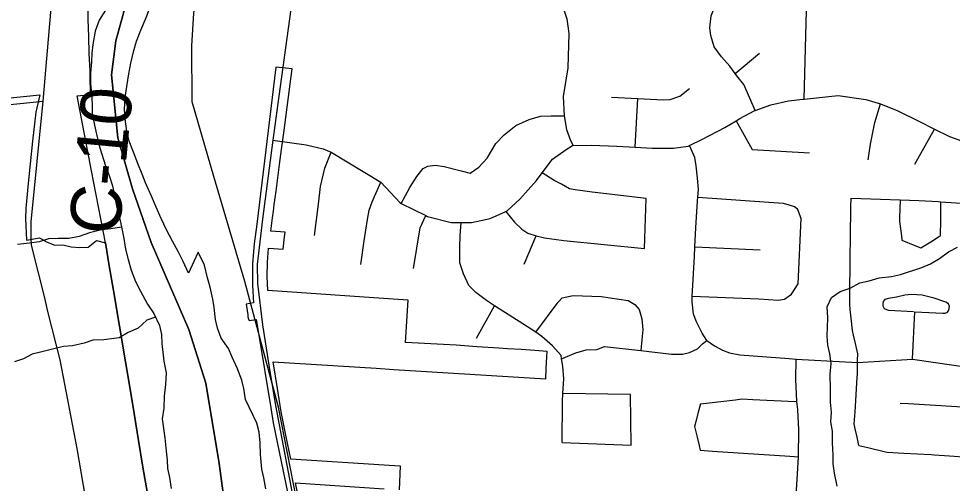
# Model space of a CAD drawing. Extents: x 114604 to 551442, y 316898 to 567001.
# Drawn here: x 173709 to 179238, y 429812 to 432563 of the extents above; entities that cross this region are included whole.
import ezdxf

# ---------------------------------------------------------------- set-up
doc = ezdxf.new("R2010")
doc.units = 0
for name, color, linetype in [('DV_X_County_Line', 7, 'Continuous'), ('GE_P_Alignment_1000_Bearings', 7, 'Continuous'), ('GE_P_Alignment_1000_Stations', 7, 'Continuous'), ('GE_P_Alignment_100_Cardinal_Points', 7, 'Continuous'), ('GE_P_Alignment_100_Stations', 7, 'Continuous'), ('GE_P_Alignment_500_Bearings', 7, 'Continuous'), ('GE_P_Alignment_500_Distances', 7, 'Continuous'), ('PM_P_Cells', 7, 'Continuous'), ('PM_P_CL_Double_Solid', 7, 'Continuous')]:
    doc.layers.add(name, color=color, linetype=linetype)

msp = doc.modelspace()

# ---------------------------------------------------------------- linework, layer by layer
at = {"layer": 'DV_X_County_Line'}
for points in [[(174231.9, 432628.3), (174184.9, 432554.8), (174162, 432488.9), (174147, 432410.9), (174142.4, 432358.9), (174139.7, 432306.8), (174134.8, 432240.7), (174134, 432176.6), (174139.3, 432120.4), (174144.5, 432054.2), (174143.8, 432002.1), (174156.9, 431931.8), (174170.2, 431879.5), (174187.3, 431805.2), (174202.7, 431754.9), (174220, 431698.6), (174247.1, 431628.1), (174264.4, 431573.7), (174277.5, 431505.4), (174288.9, 431455.2), (174302.2, 431400.9), (174317.3, 431330.6), (174332.4, 431262.3), (174341.6, 431198), (174356.9, 431137.7), (174374.1, 431073.4), (174401.2, 431006.9), (174430.5, 430950.4), (174471.6, 430873.8), (174508.9, 430817.2), (174542, 430746.6), (174555.3, 430694.3), (174556.6, 430638.2), (174562, 430588), (174569.3, 430535.8), (174582.4, 430465.5), (174577.5, 430397.4), (174570.6, 430327.4), (174567.7, 430257.3), (174558.9, 430193.2), (174573.5, 430080.8), (174582.5, 430002.5), (174587.8, 429950.4), (174589.2, 429900.2), (174602.5, 429846), (174611.7, 429781.7)], [(175172, 429778.8), (175160.9, 429845.1), (175149.5, 429895.4), (175140.6, 429983.7), (175139.5, 430051.8), (175132.3, 430116.1), (175119, 430168.3), (175052.8, 430309.4), (175041.6, 430373.7), (175030.2, 430424), (175005.1, 430490.4), (174973.9, 430558.9), (174950.6, 430611.3), (174907.3, 430672), (174886, 430730.4), (174874.7, 430782.6), (174865.6, 430852.9), (174858.2, 430903.1), (174843.1, 430973.4), (174827.8, 431029.7), (174808.8, 431104.1), (174771.7, 431180.7), (174747, 431124.9), (174714.1, 431057.2), (174683, 431125.7), (174655.6, 431180.1), (174620.5, 431246.7), (174583.3, 431313.3), (174552.1, 431379.8), (174523, 431446.3), (174495.8, 431512.8), (174458.8, 431591.4), (174439.4, 431641.8), (174414.2, 431706.2), (174389, 431772.6), (174363.8, 431837.1), (174348.6, 431897.4), (174339.5, 431969.7), (174336.2, 432025.8), (174339.1, 432095.9), (174350, 432161.9), (174360.9, 432235.9), (174373.8, 432299.9), (174388.6, 432365.9), (174405.5, 432429.8), (174432.3, 432495.6), (174459.1, 432559.4), (174486, 432625.2)]]:
    msp.add_lwpolyline(points, dxfattribs=at)
at = {"layer": 'GE_P_Alignment_1000_Bearings'}
msp.add_lwpolyline([(175620.3, 428356.9), (175247.4, 430262.5), (175048.6, 431007.7), (174864.4, 431628.6), (174736.9, 432070.1), (174734.5, 432402), (174746.9, 432595.6), (174773, 432803.2), (174882, 433025.2), (175224.6, 433414.8), (175429.2, 433789.6), (175536.8, 434191.4), (175672.3, 434565.7), (175709.9, 435091.3), (175733.7, 435616.9), (175577.7, 436168.8), (175338.2, 436803), (175155.8, 437175), (175069.3, 437672.1)], dxfattribs=at)
at = {"layer": 'GE_P_Alignment_1000_Stations'}
for points in [[(175678.1, 434327.2), (175650.1, 434217.9), (175616, 434095.6), (175589.4, 433995.9), (175581.6, 433966.9), (175523.5, 433748.7), (175448.4, 433454.7), (175414.1, 433270.4), (175381.7, 433069.7), (175329, 432677.8), (175250, 432104.2)], [(175250, 432104.2), (175214.1, 431843.4), (175152.2, 431375.5), (175121.7, 431107.3), (175122.5, 430995.4), (175152.2, 430750), (175190, 430511.7), (175229.1, 430272.4), (175342.7, 429681.2), (175546.4, 428657.8), (175618.7, 428322.2), (175695.1, 428025.7), (175786, 427737.3), (175967, 427258.5), (176250.9, 426504.7), (176523.1, 425794.4), (176605.7, 425553.7)]]:
    msp.add_lwpolyline(points, dxfattribs=at)
at = {"layer": 'GE_P_Alignment_100_Cardinal_Points'}
for p, q in [((178360.4, 432085.6), (178379.7, 432845.7)), ((177952.4, 432238.2), (178096.2, 432359.5)), ((177360.4, 431802), (177376.5, 432089.8)), ((179016.8, 431701.6), (179132.2, 431909.7)), ((176703, 431109.1), (176772.8, 431277.5)), ((177713.7, 431212.9), (178101, 431195.3)), ((176421, 430671.2), (176526.2, 430863.4)), ((179001.9, 430547.2), (179016.7, 430828.4))]:
    msp.add_line(p, q, dxfattribs=at)
for points in [[(175487.1, 432656.4), (175574.2, 432649.8), (175686.2, 432650.6), (175790.9, 432680.3), (176119.3, 432769.4), (176415.2, 432851.2), (176505.5, 432862.7), (176614, 432852.6), (176740.8, 432824.6), (176817, 432778.1), (176857.1, 432742.2), (176922.8, 432655.9), (176956, 432562.1), (176967.5, 432475.3), (176961.7, 432272.8), (176934.3, 432103), (176940.2, 431988), (176953.3, 431906.5), (176976.9, 431842.3), (176992.9, 431812.2)], [(178070.6, 432019), (178038.4, 432092.9), (178004.3, 432173), (177962.3, 432225), (177952.4, 432238.2), (177920.2, 432281.1), (177870.2, 432337.1), (177828.1, 432397.2), (177808.1, 432463.3), (177802, 432509.3), (177810, 432579.5), (177839.9, 432655.7), (177903.9, 432729.9)], [(177220.3, 432097.7), (177376.5, 432089.8), (177526.3, 432082.1), (177566.3, 432084.2), (177624.3, 432104.3), (177682.3, 432150.5)], [(172074, 431907.4), (172260.6, 431920.2), (172494.6, 431945.8), (172869.6, 431979.6), (173442, 432033.1), (173853.6, 432074.1)], [(175214.1, 431843.4), (175412, 431816.4), (175511.6, 431792.1), (175559.5, 431773.1), (175852.9, 431595.6), (175967.4, 431472.7), (175974, 431469.5), (176119.9, 431397.2), (176130.8, 431391.8), (176270.6, 431357), (176328.8, 431356.7), (176390.5, 431356.4), (176500.6, 431379.9), (176593.7, 431422.2), (176600.8, 431425.4), (176677.1, 431495.2), (176775.7, 431604.9), (176809.6, 431650), (176870.3, 431730.6), (176950.6, 431788.3), (176988.7, 431812.2), (176992.9, 431812.2), (177100.7, 431813.6), (177250.6, 431808.8), (177360.4, 431802), (177460.4, 431795.8), (177586.4, 431797.1), (177674.4, 431808.7), (177682.2, 431812.6), (177758.6, 431850.3), (177890.9, 431919.8), (177957.9, 431959), (177979.1, 431971.5), (178065.3, 432017.1), (178070.6, 432019), (178163.5, 432052.6), (178267.6, 432076.2), (178353.6, 432085.7), (178360.4, 432085.6), (178562.1, 432109.1), (178726.1, 432084.6), (178812.9, 432059.5), (178916.1, 432018.1), (179040.6, 431955.8), (179132.2, 431909.7), (179221.4, 431865.8), (179336.4, 431824.5)], [(178740.4, 431726.7), (178753.7, 431820.4), (178778.6, 431949.2), (178812.9, 432059.5)], [(175974, 431469.5), (176024.6, 431563), (176066.5, 431629.1), (176104.5, 431675.3), (176132.5, 431689.4), (176174.5, 431695.4), (176228.5, 431687.5), (176328.5, 431661.6), (176382.6, 431647.7), (176434.5, 431683.8), (176482.5, 431738), (176534.4, 431824.2), (176584.4, 431876.4), (176652.3, 431930.6), (176732.3, 431966.8), (176798.3, 431986.9), (176862.4, 431987), (176940.2, 431988)], [(177957.9, 431959), (178052.6, 431788.4), (178392.6, 431768.8)], [(177783.4, 430657.9), (177757.4, 430701.9), (177723.3, 430768), (177705.3, 430814), (177697.2, 430886.2), (177698.2, 430920.3), (177699.2, 430952.3), (177711, 431154.7), (177713.7, 431212.9), (177718.9, 431325), (177728.8, 431485.3), (177730.6, 431505.9), (177734.7, 431551.5), (177728.7, 431619.6), (177720.6, 431691.7), (177712.6, 431741.8), (177682.2, 431812.6)], [(175460.6, 431278.5), (175484.4, 431465.3), (175495.8, 431570.4), (175521.1, 431677.4), (175559.5, 431773.1)], [(177424.8, 431498.9), (177104.7, 431536.5), (177004.7, 431550.4), (176970.6, 431556.4), (176922.6, 431584.3), (176880.6, 431604.3), (176809.6, 431650)], [(175734.9, 431107.7), (175754.8, 431248), (175774.7, 431374.2), (175784.6, 431430.4), (175802.6, 431478.5), (175852.9, 431595.6)], [(176593.7, 431422.2), (176644.8, 431357.5), (176688.8, 431317.5), (176724.8, 431293.5), (176772.8, 431277.5), (176822.9, 431265.6), (176936.9, 431249.7), (177415, 431202.4), (177424.8, 431498.9)], [(177730.6, 431505.9), (178236.9, 431470), (178302.9, 431452.1), (178320.9, 431438.1)], [(178684.2, 430036.1), (178673.8, 430085.8), (178663.4, 430135.5), (178657.3, 430164.7), (178661.8, 430236.3), (178674.7, 430439), (178676.1, 430460.8), (178677.1, 430528.2), (178677.3, 430540.5), (178677.9, 430579.5), (178664.4, 430640.6), (178653.5, 430690.2), (178647.6, 430717.1), (178639.4, 430790.6), (178633.9, 430841.1), (178630.3, 430873.7), (178631.1, 430942.4), (178635.2, 431297.9), (178635.4, 431318.3), (178636.9, 431399.4), (178637.7, 431450.2), (178638.6, 431501)], [(178638.6, 431501), (178696, 431499), (178929.2, 431490.9), (179040.4, 431487.1), (179155, 431479.8), (179170, 431478.9), (179441.6, 431461.7), (179499, 431458)], [(178929.2, 431490.9), (178927.2, 431437.1), (178925.2, 431383.4), (178924.4, 431362.5), (178936.3, 431276.6), (178939.7, 431252.4), (179016.3, 431220.2), (179050.7, 431205.7), (179110.5, 431242.5), (179156.3, 431270.7), (179168.8, 431278.4), (179169.4, 431371.3), (179169.7, 431425.1), (179170, 431478.9)], [(178285.2, 430933.1), (178325.2, 430993.3), (178342.9, 431380), (178320.9, 431438.1)], [(176046.9, 431084.1), (176086.7, 431324.6), (176119.9, 431397.2)], [(176927.7, 430053.5), (176929.6, 430295.9), (176932.3, 430343.2), (176937.5, 430430.2), (176931.4, 430506.3), (176924.3, 430550.2), (176921.4, 430568.4), (176869.3, 430626.5), (176807.3, 430682.5), (176770.7, 430706.6), (176695.2, 430756.5), (176555.1, 430844.4), (176526.2, 430863.4), (176479.1, 430894.4), (176417.1, 430942.4), (176375, 430984.4), (176343, 431052.5), (176320.9, 431118.6), (176320.8, 431210.7), (176322.8, 431278.9), (176328.8, 431356.7)], [(176770.7, 430706.6), (176903.1, 430885), (176927.1, 430911.1), (176993.1, 430925.2), (177159.2, 430917.4), (177319.2, 430895.6), (177357.2, 430871.6), (177383.2, 430841.6), (177399.3, 430785.5), (177405.3, 430721.4), (177399.4, 430661.3), (177393.1, 430598.3)], [(177698.2, 430920.3), (178091.2, 430904.8), (178207.3, 430896.9), (178243.3, 430903), (178285.2, 430933.1)], [(179016.7, 430828.4), (179182.4, 430819.5), (179196.1, 430819.6), (179209.6, 430826.3), (179217.2, 430837.9), (179220.6, 430858.2), (179214.5, 430875), (179198.7, 430885.3), (179130.1, 430908.6), (179091.5, 430918.8), (179060.4, 430925.9), (179027.5, 430928.1), (178995.7, 430929.7), (178957.3, 430926.6), (178907, 430915), (178860.6, 430906), (178839.3, 430900.2), (178829.2, 430889.1), (178826.9, 430875.7), (178827.3, 430862.7), (178835.1, 430847.8), (178848.1, 430841.6), (178859.2, 430838.4), (179008.6, 430829.1)], [(176924.3, 430550.2), (177007.4, 430584.6), (177069.4, 430602.7), (177133.4, 430604.8), (177177.3, 430622.9), (177393.1, 430598.3), (177575.4, 430577.4), (177639.4, 430577.5), (177681.4, 430587.6), (177729.4, 430607.7), (177759.4, 430637.8), (177783.4, 430657.9)], [(177783.4, 430657.9), (177829.4, 430625.9), (177877.5, 430599.9), (177917.5, 430583.9), (177979.5, 430574), (178271.9, 430551), (178313, 430547.1), (178677.1, 430528.2), (179001.9, 430547.2), (179505.7, 430474)], [(178295.1, 429379.7), (178302.3, 429535.6), (178309, 429681.8), (178318.6, 429834.4), (178327.2, 429969.8), (178329.9, 430129.6), (178324.1, 430248.9), (178317, 430296.1), (178311.4, 430428.5), (178313, 430547.1)], [(176927.7, 430053.5), (177335.1, 430039.1), (177332.9, 430338), (176932.3, 430343.2)], [(177746.9, 430283.7), (177798.5, 430289.6), (177953.5, 430307.5), (177991.7, 430311.9), (178057.2, 430308.7), (178265, 430298.6), (178317, 430296.1)], [(177746.9, 430283.7), (177733.8, 430234.3), (177720.8, 430185), (177711.1, 430148.5), (177726.4, 430086.1), (177738.6, 430036.5), (177745.7, 430007.8), (177817.9, 430003.1), (178276.2, 429973.1), (178327.2, 429969.8)], [(178929.9, 430287), (178977.8, 430284.2), (179456.2, 430255.4), (179504, 430252.4)], [(178684.2, 430036.1), (178736.9, 430023.5), (178842.5, 429998.3), (178852.5, 429995.9), (178950.5, 429990.8), (179113.1, 429982.4), (179130.7, 429981.5), (179221.3, 429974.9), (179437.7, 429959), (179491.9, 429955)]]:
    msp.add_lwpolyline(points, dxfattribs=at)
at = {"layer": 'GE_P_Alignment_100_Stations'}
for points in [[(174470.7, 429751.5), (174444.7, 429908.6), (174418.6, 430066.3), (174392.4, 430224.9), (174366.3, 430382.3), (174341.6, 430531.6), (174269.5, 430953.6), (174244.3, 431100.7), (174222.4, 431236.3), (174140, 431662.3), (174055.6, 432105.8), (174133.6, 432114.1), (174132.4, 432230.3), (174132, 432244.2), (174131.8, 432257), (174126.5, 432357.3), (174123.7, 432457.3), (174120.8, 432557.5), (174117.9, 432658)], [(175963.9, 429773.4), (175969.7, 429914.1), (175934, 429916.6), (175319.9, 429956.2), (175291.2, 430096.6), (175264.8, 430225.6), (175263.2, 430235.7), (175241.3, 430374.4), (175216.5, 430531), (175825.2, 430493.5), (175929.9, 430487.1), (176830.2, 430431.6), (176833.6, 430492.3), (176837.3, 430560.8), (176839.1, 430593.5), (176765.8, 430598.4), (176684, 430603.9), (176603, 430609.3), (176552.9, 430612.6), (176423.8, 430621.3), (176299.2, 430629.6), (175999.9, 430647), (176014.6, 430897.6), (175926.9, 430903.4), (175184.6, 430953), (175180.9, 431036.9), (175182.3, 431120.9), (175188.8, 431204.6), (175275.1, 431198.5), (175283.9, 431270.6), (175287.4, 431298.9), (175201.8, 431305), (175212.1, 431383.6), (175217.4, 431424.4), (175222.3, 431462.2), (175232.7, 431541.8), (175243, 431621.3), (175253.2, 431700.2), (175264.6, 431789.5), (175278.4, 431887.3), (175310, 432129.5), (175327.9, 432266.7), (175231.8, 432275.8), (175119.6, 431346.1), (175104.1, 431230.3), (175094.3, 431113.9), (175092.9, 430997.2), (175093.5, 430983.2), (175099.9, 430880.6), (175055.4, 430873.7), (175057.6, 430859.4), (175059.3, 430848.8), (175061.3, 430835.9), (175063.4, 430822.2), (175065.1, 430811.3), (175066.8, 430800.5), (175068.6, 430789.1), (175074.1, 430775.8), (175114.9, 430781.8), (175116.5, 430771.8), (175118.6, 430759.3), (175120.5, 430747.9), (175122.5, 430736.1), (175124.4, 430724.7), (175126.4, 430712.7), (175128.4, 430700.4), (175202, 430258.5), (175216.7, 430170.4), (175659.5, 428022.5)], [(173639.7, 432092.6), (173834, 432111.8), (173809.3, 432010.5), (173791.2, 431837.4), (173777.2, 431703.7), (173763.6, 431567.8), (173751.7, 431439.8), (173748.2, 431378.6), (173754.5, 431251.1), (173832.8, 431265.6), (173876.9, 431240.9), (173922.2, 431222.2), (173970.8, 431223.5), (174019.1, 431211.8), (174069.5, 431207.6), (174119.5, 431210.7), (174168.6, 431249.1), (174222.4, 431236.3), (174244.3, 431100.7), (174269.5, 430953.6), (174341.6, 430531.6), (174366.3, 430382.3), (174392.4, 430224.9), (174418.6, 430066.3), (174444.7, 429908.6), (174470.7, 429751.5)], [(175383.3, 429637.4), (175347.8, 429816.1), (175872.3, 429779.7)]]:
    msp.add_lwpolyline(points, dxfattribs=at)
at = {"layer": 'GE_P_Alignment_500_Bearings'}
for points in [[(173782, 431322.3), (173781.9, 431361.3), (173853.6, 432074.1), (173948.9, 433177.9), (173965.5, 433342.4), (173969.7, 433373.1), (173970.5, 433378)], [(174422.5, 425867), (174431.1, 425886.1), (174442.9, 425921), (174449.2, 425954.6), (174448.9, 426001.3), (174414.4, 426470.2), (174376.6, 426879.5), (174358.3, 427061.4), (174314.8, 427634.3), (174297.7, 427837.1), (174225.9, 428709.4), (174167.1, 429361), (174054.4, 430017.9), (173954.3, 430542.5), (173880.5, 430829.1), (173862.3, 430918), (173792.2, 431190.2), (173784.5, 431223.8), (173782.2, 431263.2), (173782.1, 431294.4), (173782, 431322.3)]]:
    msp.add_lwpolyline(points, dxfattribs=at)
at = {"layer": 'GE_P_Alignment_500_Distances'}
for points in [[(174341.5, 432638.3), (174284.7, 432432), (174258.2, 432231.3), (174295.8, 431857.2), (174382.4, 431554.8), (174493.1, 431238.1), (174715.7, 430723.2), (174816.2, 430404.6), (174896.7, 429929.5), (174997.8, 429168.7)], [(174997.8, 429168.7), (174896.7, 429929.5), (174816.2, 430404.6), (174715.7, 430723.2), (174493.1, 431238.1), (174382.4, 431554.8), (174295.8, 431857.2), (174258.2, 432231.3), (174284.7, 432432), (174341.5, 432638.3)]]:
    msp.add_lwpolyline(points, dxfattribs=at)
at = {"layer": 'PM_P_Cells'}
for points in [[(174317.6, 431329.5), (174255.2, 431318.4), (174199.2, 431312.8), (174129, 431295.2), (174066.8, 431273.6), (174006.7, 431262.1), (173942.7, 431262.6), (173884.6, 431259), (173830.5, 431241.3), (173772.4, 431233.8), (173702.3, 431226.3)], [(178495.9, 430686.3), (178498.2, 430736.4), (178500.6, 430792.6), (178497, 430856.8), (178523.4, 430912.8), (178573.6, 430948.5), (178633.8, 430968.1), (178690, 430999.8), (178746.1, 431011.4), (178804.3, 431029), (178878.4, 431036.5), (178930.5, 431048.1), (179056.8, 431089.3), (179109, 431111), (179161.2, 431142.6), (179215.5, 431182.4), (179269.7, 431210)], [(174518.7, 430796.2), (174468, 430779.1), (174415.7, 430731.4), (174357.5, 430705.7), (174303.2, 430674), (174213.1, 430662.7), (174147.1, 430659.2), (174096.9, 430641.5), (174026.8, 430626), (173974.7, 430622.4), (173908.6, 430606.8), (173846.4, 430591.2), (173788.3, 430577.6), (173738.1, 430549.9), (173684, 430532.3)], [(178556.4, 429795.1), (178540.9, 429873.4), (178533.2, 429927.7), (178531.5, 429981.9), (178528, 430052.1), (178528.4, 430120.3), (178518.7, 430176.6), (178523.1, 430232.7), (178517.5, 430292.9), (178515.9, 430367.2), (178514.5, 430459.5), (178520.9, 430521.6), (178513.3, 430579.8), (178501.6, 430630.1), (178495.9, 430686.3)]]:
    msp.add_lwpolyline(points, dxfattribs=at)

# ---------------------------------------------------------------- texts
at = {"layer": 'PM_P_CL_Double_Solid'}
msp.add_text('C-10', height=300.01, rotation=84.6009, dxfattribs=at).set_placement((174303.6, 431275.8))

doc.saveas('drawing.dxf')
